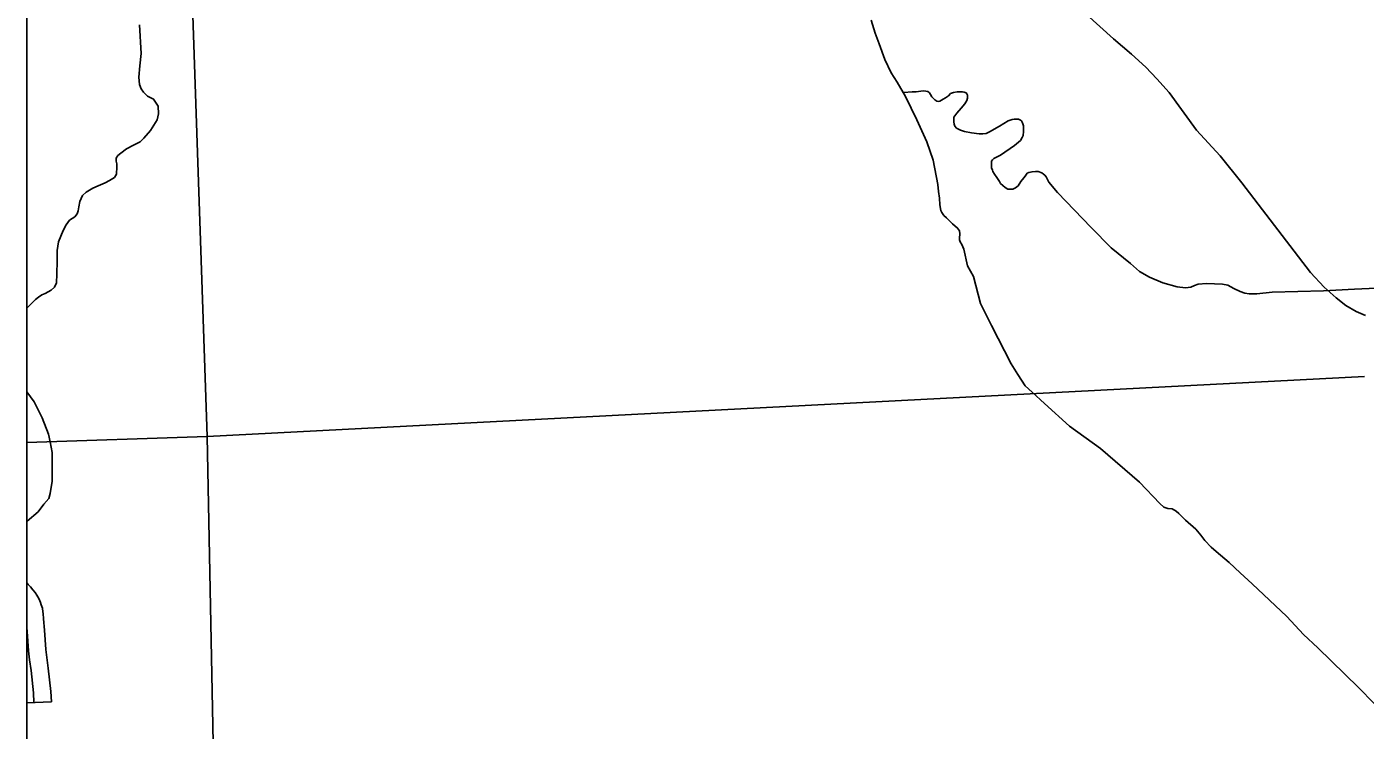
# Model space of a CAD drawing. Extents: x 1720274 to 1751788, y 372074 to 391887.
# Drawn here: x 1729991 to 1730899, y 375106 to 375584 of the extents above; entities that cross this region are included whole.
import ezdxf

# ---------------------------------------------------------------- set-up
doc = ezdxf.new("R2010")
doc.units = 0
for name, color, linetype in [('Level 32', 7, 'Continuous'), ('Level 35', 7, 'Continuous'), ('Level 5', 7, 'Continuous'), ('R_Draft', 7, 'Continuous')]:
    doc.layers.add(name, color=color, linetype=linetype)

msp = doc.modelspace()

# ---------------------------------------------------------------- linework, layer by layer
at = {"layer": 'Level 32'}
msp.add_line((1730007.45, 375125.7), (1729990.7, 375124.93), dxfattribs=at)
for points in [[(1730601.07, 375664), (1730613.18, 375663.19), (1730626.76, 375659), (1730641.35, 375650.42), (1730689.2, 375611.46), (1730728.53, 375575.79), (1730740.77, 375565.38), (1730750.53, 375556.5), (1730757.93, 375548.6), (1730766.35, 375539.19), (1730784.88, 375513.75), (1730800.98, 375496.36), (1730815.59, 375478.07), (1730862.33, 375417.13), (1730871.57, 375407.15), (1730879.59, 375399.99), (1730886.27, 375394.6), (1730893.21, 375390.63), (1730899.65, 375387.81)], [(1730007.45, 375125.7), (1730007.12, 375132.79), (1730005.34, 375148.48), (1730004.21, 375155.77), (1730003.59, 375161.25), (1730002.79, 375174.42), (1730002, 375181.93), (1730001.74, 375185.53), (1730001.67, 375186.79), (1730001.36, 375189.24), (1730000.57, 375191.6), (1729999.93, 375193.03), (1729999.48, 375194.15), (1729998.83, 375195.84), (1729997.63, 375198.02), (1729996.44, 375199.86), (1729994.89, 375201.77), (1729993.17, 375203.68), (1729991.64, 375205.38), (1729990.7, 375206.42)], [(1729995.61, 375125.15), (1729995.3, 375131.85), (1729993.6, 375146.89), (1729992.46, 375154.19), (1729991.78, 375160.23), (1729990.98, 375173.45), (1729990.7, 375176.08)]]:
    msp.add_lwpolyline(points, dxfattribs=at)
at = {"layer": 'Level 35'}
for points in [[(1729990.7, 375392.94), (1729991.58, 375393.74), (1729994.42, 375396.58), (1729996.65, 375398.81), (1729998.68, 375400.44), (1730000.91, 375401.86), (1730003.14, 375402.87), (1730005.17, 375403.89), (1730007.2, 375405.11), (1730009.64, 375407.14), (1730010.85, 375409.98), (1730011.05, 375415.87), (1730011.26, 375425), (1730011.26, 375432.11), (1730012.27, 375438), (1730015.31, 375445.71), (1730017.34, 375449.57), (1730019.78, 375452.62), (1730023.22, 375454.85), (1730024.85, 375456.88), (1730025.66, 375458.91), (1730026.06, 375461.75), (1730026.67, 375465.41), (1730028.5, 375469.27), (1730031.13, 375471.7), (1730035.6, 375474.34), (1730039.25, 375475.97), (1730043.91, 375478), (1730046.96, 375479.62), (1730050.2, 375481.65), (1730051.62, 375483.89), (1730051.62, 375485.71), (1730051.82, 375486.93), (1730051.82, 375490.79), (1730051.42, 375492.62), (1730051.42, 375494.65), (1730052.43, 375496.47), (1730054.66, 375498.1), (1730058.31, 375500.94), (1730063.18, 375503.58), (1730067.64, 375505.81), (1730070.08, 375508.25), (1730074.74, 375513.53), (1730079.21, 375520.64), (1730080.02, 375524.7), (1730079.81, 375529.98), (1730076.77, 375534.85), (1730072.71, 375536.88), (1730069.88, 375539.52), (1730068.46, 375541.75), (1730067.24, 375544.8), (1730066.83, 375549.67), (1730067.44, 375557.39), (1730068.46, 375565.71), (1730067.24, 375585.2)], [(1730563.92, 375588.29), (1730566.62, 375579.52), (1730569.32, 375572.32), (1730573.14, 375561.74), (1730577.63, 375552.74), (1730581.68, 375546.22), (1730587.3, 375536.55), (1730594.94, 375520.8), (1730601.68, 375505.72), (1730605.95, 375493.35), (1730609.33, 375476.93), (1730609.78, 375472.2), (1730610.45, 375467.48), (1730610.67, 375462.98), (1730611.35, 375459.15), (1730612.02, 375457.8), (1730613.37, 375455.78), (1730615.17, 375454.2), (1730619.22, 375450.15), (1730622.59, 375447.23), (1730623.82, 375445.36), (1730624.21, 375443.39), (1730624.02, 375440.44), (1730624.02, 375439.25), (1730624.41, 375437.97), (1730625.59, 375436), (1730626.97, 375433.05), (1730629.43, 375421.53), (1730633.36, 375414.34), (1730638.18, 375396.02), (1730645.66, 375381.05), (1730659.04, 375355.05), (1730663.57, 375347.96), (1730668.49, 375340.08), (1730673.21, 375335.95), (1730681.67, 375328.26), (1730698.59, 375312.9), (1730719.65, 375297.54), (1730746.02, 375274.69), (1730759.99, 375260.31), (1730762.55, 375257.75), (1730765.3, 375256.96), (1730768.25, 375256.57), (1730771.01, 375255.19), (1730772.78, 375253.42), (1730777.31, 375249.08), (1730784.39, 375242.78), (1730787.74, 375238.84), (1730790.49, 375235.1), (1730794.82, 375230.57), (1730798.16, 375227.62), (1730807.02, 375220.33), (1730814.5, 375213.24), (1730822.57, 375205.75), (1730846.18, 375183.5), (1730857.39, 375171.48), (1730867.23, 375162.42), (1730894.78, 375135.44), (1730905.41, 375124.6)], [(1730654.85, 375474.7), (1730653.33, 375476.11), (1730651.8, 375477.52), (1730651.1, 375478.93), (1730649.34, 375481.51), (1730647.7, 375483.86), (1730646.53, 375485.62), (1730646.29, 375486.67), (1730645.59, 375488.08), (1730645.59, 375490.19), (1730645.59, 375491.72), (1730645.7, 375492.66), (1730646.29, 375493.48), (1730647.35, 375494.54), (1730651.8, 375496.76), (1730661.18, 375503.34), (1730665.29, 375506.74), (1730666.58, 375508.73), (1730667.16, 375510.14), (1730667.4, 375512.84), (1730667.4, 375514.84), (1730667.4, 375516.6), (1730667.04, 375518), (1730666.46, 375519.06), (1730665.99, 375520), (1730665.4, 375520.47), (1730664.82, 375520.82), (1730664, 375521.17), (1730663.18, 375521.29), (1730661.06, 375521.29), (1730659.66, 375521.06), (1730657.08, 375520), (1730650.98, 375516.48), (1730644.3, 375512.61), (1730641.95, 375511.55), (1730639.72, 375511.32), (1730637.38, 375511.2), (1730632.1, 375511.9), (1730627.3, 375512.84), (1730624.6, 375513.78), (1730621.9, 375515.19), (1730620.85, 375516.48), (1730620.26, 375517.77), (1730620.03, 375519.3), (1730620.14, 375522.46), (1730622.02, 375525.28), (1730625.07, 375528.68), (1730627.53, 375531.62), (1730628.82, 375533.85), (1730629.29, 375535.37), (1730629.29, 375536.43), (1730629.29, 375537.37), (1730628.82, 375538.31), (1730628.35, 375539.01), (1730627.18, 375539.48), (1730626.01, 375539.71), (1730624.01, 375539.71), (1730622.37, 375539.71), (1730619.79, 375539.24), (1730617.92, 375538.54), (1730616.51, 375537.13), (1730614.4, 375535.72), (1730612.87, 375534.67), (1730610.53, 375533.38), (1730609.59, 375533.26), (1730608.54, 375533.49), (1730607.25, 375534.32), (1730605.25, 375536.43), (1730604.2, 375537.95), (1730603.49, 375539.01), (1730602.32, 375539.95), (1730599.62, 375540.42), (1730597.75, 375540.18), (1730594.58, 375539.71), (1730591.89, 375539.71), (1730586.14, 375539.24)], [(1730921.72, 375407.11), (1730892.17, 375405.7), (1730871.06, 375404.65), (1730836.24, 375403.82), (1730825.69, 375402.65), (1730820.64, 375402.65), (1730817.71, 375403.12), (1730814.55, 375404.18), (1730810.09, 375406.17), (1730805.99, 375408.52), (1730802.47, 375409.22), (1730791.57, 375409.69), (1730785.94, 375409.22), (1730783.48, 375408.28), (1730781.01, 375407.11), (1730777.26, 375406.64), (1730771.75, 375407.46), (1730761.9, 375410.04), (1730752.99, 375413.92), (1730746.19, 375417.79), (1730740.09, 375423.3), (1730726.96, 375433.75), (1730713.24, 375447.6), (1730690.38, 375471.3), (1730684.63, 375478.34), (1730683.58, 375480.22), (1730682.76, 375481.98), (1730681.82, 375483.15), (1730680.88, 375483.86), (1730679.82, 375484.8), (1730677.36, 375485.62), (1730675.6, 375485.62), (1730673.26, 375485.5), (1730671.03, 375484.91), (1730669.98, 375484.44), (1730668.57, 375482.57), (1730667.51, 375481.27), (1730665.64, 375478.81), (1730663.76, 375475.99), (1730662, 375474.59), (1730660.13, 375473.65), (1730658.25, 375473.65), (1730656.73, 375473.76), (1730654.85, 375474.7)], [(1729990.7, 375248.09), (1729990.97, 375248.36), (1729998.48, 375254.65), (1730002.33, 375259.93), (1730005.58, 375263.79), (1730006.59, 375267.04), (1730008.01, 375275.57), (1730008.01, 375281.66), (1730008.01, 375294.86), (1730006.59, 375302.17), (1730005.38, 375307.44), (1730001.12, 375318.41), (1729995.64, 375329.37), (1729990.7, 375336.11)]]:
    msp.add_lwpolyline(points, dxfattribs=at)
at = {"layer": 'Level 5'}
for points in [[(1730102.12, 375631.55), (1730113.18, 375305.7)], [(1730113.18, 375305.7), (1730898.91, 375346.6)], [(1729990.7, 375301.75), (1730113.18, 375305.7)], [(1730113.18, 375305.7), (1730120.79, 374913.11)]]:
    msp.add_lwpolyline(points, dxfattribs=at)
at = {"layer": 'R_Draft'}
msp.add_lwpolyline([(1729990.7, 381816.11), (1741847.55, 381816.11), (1741847.55, 374371.32), (1729990.7, 374371.32)], close=True, dxfattribs=at)

doc.saveas('drawing.dxf')
